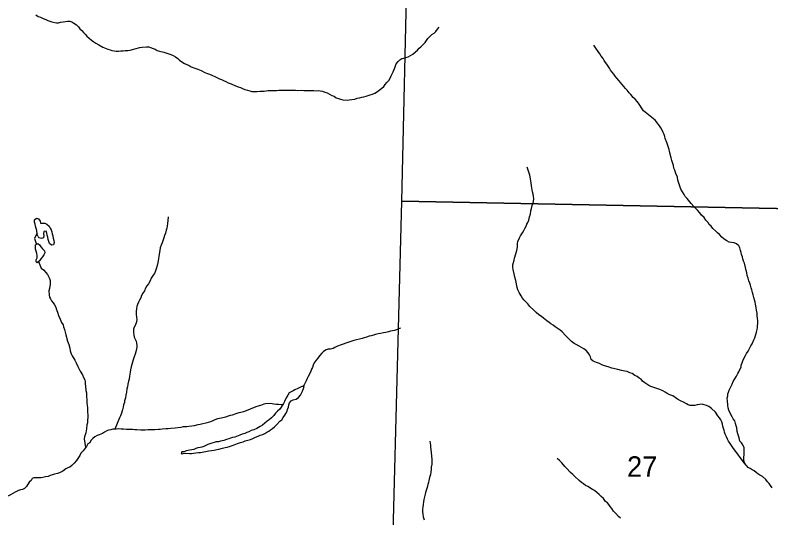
# Model space of a CAD drawing. Extents: x -10 to 158, y 8 to 33.
# Drawn here: x 41.577 to 43.128, y 18.239 to 19.269 of the extents above; entities that cross this region are included whole.
import ezdxf

# ---------------------------------------------------------------- set-up
doc = ezdxf.new("R2010")
doc.units = 0
for name, color, linetype in [('GM_X_Corporation', 7, 'Continuous'), ('GM_X_Minor_River', 7, 'Continuous'), ('GM_X_Section_Text', 7, 'Continuous')]:
    doc.layers.add(name, color=color, linetype=linetype)

msp = doc.modelspace()

# ---------------------------------------------------------------- linework, layer by layer
at = {"layer": 'GM_X_Corporation'}
for points in [[(42.3938, 19.9023), (43.4052, 19.8848), (43.3832, 18.8683), (42.3702, 18.8884)], [(42.3702, 18.8884), (43.3832, 18.8683), (43.3612, 17.8489), (42.3441, 17.8693)]]:
    msp.add_lwpolyline(points, close=True, dxfattribs=at)
at = {"layer": 'GM_X_Minor_River'}
for points in [[(41.6195, 19.2699), (41.6248, 19.2669), (41.6297, 19.2654), (41.6347, 19.2628), (41.64, 19.2602), (41.6446, 19.2584), (41.6484, 19.2569), (41.6529, 19.2554), (41.6586, 19.2543), (41.6624, 19.254), (41.6662, 19.254), (41.6707, 19.2548), (41.676, 19.2557), (41.6805, 19.2565), (41.685, 19.2569), (41.6892, 19.2569), (41.6937, 19.2554), (41.6979, 19.2532), (41.7029, 19.2499), (41.7071, 19.2457), (41.7101, 19.2416), (41.7143, 19.2379), (41.7174, 19.2341), (41.7208, 19.2303), (41.7247, 19.2262), (41.7292, 19.2221), (41.7342, 19.2184), (41.7388, 19.215), (41.7426, 19.212), (41.7487, 19.2083), (41.757, 19.2038), (41.7677, 19.1994), (41.7722, 19.1983), (41.776, 19.1968), (41.7805, 19.1961), (41.7847, 19.1957), (41.7896, 19.1958), (41.7942, 19.1962), (41.7991, 19.1963), (41.8032, 19.1967), (41.8085, 19.1971), (41.813, 19.1979), (41.8183, 19.1987), (41.8232, 19.2003), (41.833, 19.203), (41.8379, 19.2038), (41.8466, 19.2047), (41.8515, 19.2044), (41.8553, 19.2029), (41.8603, 19.201), (41.8645, 19.1996), (41.869, 19.1973), (41.8732, 19.1955), (41.8823, 19.1933), (41.8865, 19.1922), (41.8906, 19.1907), (41.8967, 19.1885), (41.9013, 19.187), (41.9062, 19.1837), (41.9108, 19.1803), (41.9146, 19.1773), (41.9192, 19.1736), (41.9249, 19.1706), (41.9298, 19.1684), (41.9344, 19.1662), (41.9385, 19.1635), (41.9458, 19.161), (41.9518, 19.1588), (41.959, 19.1558), (41.9663, 19.1521), (41.9701, 19.1506), (41.9757, 19.1488), (41.9811, 19.1462), (41.9868, 19.1439), (41.9909, 19.1417), (41.9966, 19.1391), (42.0004, 19.1373), (42.0046, 19.1354), (42.0092, 19.1336), (42.0145, 19.131)], [(42.0145, 19.131), (42.0202, 19.1287), (42.0293, 19.1243), (42.0346, 19.1225), (42.0395, 19.121), (42.0437, 19.1191), (42.0487, 19.1173), (42.054, 19.1154), (42.0585, 19.114), (42.0627, 19.1133), (42.0676, 19.1129), (42.0737, 19.113), (42.0797, 19.1134), (42.0846, 19.1139), (42.0884, 19.1139), (42.0963, 19.1147), (42.1054, 19.1148), (42.1092, 19.1152), (42.1133, 19.1153), (42.1179, 19.1157), (42.1398, 19.1159), (42.1436, 19.1156), (42.1485, 19.1156), (42.1523, 19.1157), (42.1564, 19.1153), (42.1655, 19.1154), (42.1693, 19.1151), (42.1791, 19.1152), (42.1844, 19.1148), (42.1897, 19.1149), (42.1946, 19.1146), (42.1992, 19.115), (42.2033, 19.1146), (42.2075, 19.1135), (42.2124, 19.1117), (42.2174, 19.1099), (42.2223, 19.1073), (42.2269, 19.105), (42.2314, 19.1032), (42.236, 19.1002), (42.2405, 19.0983), (42.2447, 19.0972), (42.2496, 19.0962), (42.2583, 19.0955), (42.2625, 19.0959), (42.2682, 19.0963), (42.2738, 19.0975), (42.2791, 19.0991), (42.284, 19.1003), (42.2882, 19.1015), (42.2927, 19.1023), (42.2972, 19.1034), (42.3055, 19.1058), (42.3104, 19.1077), (42.3149, 19.1097), (42.3206, 19.1128), (42.3243, 19.1158), (42.3292, 19.1197), (42.3333, 19.1235), (42.3363, 19.1273), (42.34, 19.1315), (42.3438, 19.1353), (42.3464, 19.1403), (42.3486, 19.1452), (42.3508, 19.1494), (42.3527, 19.1532), (42.3541, 19.157), (42.356, 19.1616), (42.3578, 19.1654), (42.3589, 19.1696), (42.3627, 19.1745), (42.3664, 19.178), (42.3702, 19.1803), (42.3743, 19.1815), (42.3788, 19.1827), (42.3837, 19.1842), (42.3886, 19.1865), (42.3931, 19.1892), (42.3984, 19.1942), (42.4029, 19.198), (42.4059, 19.2019), (42.4096, 19.2045), (42.4145, 19.2095), (42.4182, 19.2137), (42.4212, 19.2175), (42.4242, 19.2217), (42.4279, 19.2259), (42.4324, 19.2301), (42.4366, 19.2328), (42.4403, 19.2359), (42.4437, 19.2405), (42.447, 19.2447)], [(42.8662, 19.0736), (42.8558, 19.0889), (42.8531, 19.0927), (42.8489, 19.0972), (42.8451, 19.1009), (42.8405, 19.1065), (42.8367, 19.1103), (42.8325, 19.1156), (42.829, 19.1193), (42.8256, 19.1234), (42.8225, 19.1276), (42.8156, 19.1358), (42.8114, 19.1403), (42.8084, 19.1445), (42.8053, 19.1482), (42.8019, 19.1527), (42.7988, 19.1565), (42.7965, 19.161), (42.7938, 19.1648), (42.7911, 19.1689), (42.7881, 19.1727), (42.7857, 19.1764), (42.7834, 19.1806), (42.7792, 19.1855), (42.7769, 19.19), (42.7731, 19.1949), (42.77, 19.1994), (42.7673, 19.2035), (42.7643, 19.208)], [(42.943, 18.9128), (42.9406, 18.9192), (42.939, 18.9252), (42.937, 18.9316), (42.9358, 18.9373), (42.9326, 18.9452), (42.9302, 18.952), (42.9286, 18.9561), (42.9278, 18.9614), (42.9246, 18.9716), (42.923, 18.9768), (42.9217, 18.9818), (42.9209, 18.9855), (42.9197, 18.9897), (42.9189, 18.9938), (42.9177, 18.9984), (42.9161, 19.0021), (42.9141, 19.0085), (42.9109, 19.0168), (42.9097, 19.021), (42.9085, 19.0247), (42.9069, 19.0289), (42.9046, 19.0338), (42.9015, 19.0383), (42.8991, 19.0424), (42.8949, 19.048), (42.8899, 19.054), (42.8662, 19.0736)], [(42.6013, 18.7396), (42.5992, 18.7483), (42.598, 18.7524), (42.5983, 18.7577), (42.5994, 18.7627), (42.6012, 18.7672), (42.6018, 18.7714), (42.6043, 18.7802), (42.6065, 18.7874), (42.6075, 18.795), (42.6078, 18.8015), (42.6088, 18.8057), (42.6117, 18.8133), (42.6139, 18.8171), (42.618, 18.8233), (42.6206, 18.8279), (42.6227, 18.8324), (42.6253, 18.8367), (42.6271, 18.8409), (42.629, 18.8447), (42.6308, 18.8496), (42.6326, 18.8561), (42.6343, 18.8615), (42.6354, 18.8683), (42.6368, 18.8733), (42.6382, 18.8797), (42.6396, 18.8839), (42.6407, 18.8877), (42.6414, 18.8934), (42.6409, 18.898), (42.6401, 18.9029), (42.6389, 18.9074), (42.638, 18.9112), (42.6372, 18.9157), (42.6364, 18.9195), (42.6355, 18.9259), (42.6346, 18.9342), (42.633, 18.9418), (42.6318, 18.9459), (42.6302, 18.9497), (42.629, 18.9535), (42.6274, 18.9576)], [(43.0623, 18.4031), (43.0611, 18.4077), (43.0595, 18.4114), (43.0587, 18.416), (43.0578, 18.4239), (43.0566, 18.4281), (43.0553, 18.433), (43.0534, 18.4379), (43.0503, 18.442), (43.0483, 18.4465), (43.0432, 18.4555), (43.0413, 18.46), (43.0397, 18.4649), (43.0392, 18.4706), (43.0387, 18.4789), (43.0382, 18.4846), (43.0389, 18.4891), (43.0392, 18.4933), (43.0406, 18.4971), (43.0421, 18.5013), (43.0461, 18.509), (43.0483, 18.5136), (43.0505, 18.5185), (43.0571, 18.53), (43.0596, 18.535), (43.0618, 18.5388), (43.064, 18.5434), (43.0666, 18.548), (43.0665, 18.5522), (43.0683, 18.5568), (43.0709, 18.5629), (43.0756, 18.5721), (43.0775, 18.5759), (43.0808, 18.5812), (43.0837, 18.5866), (43.0863, 18.5916), (43.0892, 18.5962), (43.0929, 18.6038), (43.0947, 18.608), (43.0983, 18.6195), (43.0993, 18.6252), (43.1, 18.6293), (43.1003, 18.6331), (43.1006, 18.6377), (43.1005, 18.6434), (43.1001, 18.6483), (43.0992, 18.6532), (43.0991, 18.6589), (43.0983, 18.6649), (43.0974, 18.6706), (43.0962, 18.6774), (43.095, 18.6812), (43.0925, 18.691), (43.0913, 18.6963), (43.0897, 18.7008), (43.0885, 18.7065), (43.0869, 18.711), (43.0856, 18.7163), (43.0841, 18.72), (43.0825, 18.7249), (43.0812, 18.7306), (43.0792, 18.7359), (43.0784, 18.7415), (43.0768, 18.7464), (43.0756, 18.7521), (43.0731, 18.7612), (43.0716, 18.7653), (43.0703, 18.7698), (43.0691, 18.774), (43.0671, 18.7793), (43.0663, 18.783), (43.0655, 18.7872), (43.0639, 18.7925), (43.0616, 18.7966), (43.0569, 18.8011), (43.052, 18.8029), (43.0467, 18.8035), (43.0421, 18.8042), (43.0372, 18.8068), (43.0318, 18.8101), (43.0268, 18.8145), (43.0222, 18.8198), (43.018, 18.8231), (43.0145, 18.8268), (43.0083, 18.8324), (43.0048, 18.8373), (43.001, 18.8406), (42.9979, 18.8451), (42.9944, 18.8492), (42.9905, 18.8548), (42.9855, 18.8593), (42.9817, 18.8645), (42.977, 18.8701), (42.9732, 18.8739), (42.9697, 18.8776), (42.9639, 18.8832), (42.9558, 18.8937), (42.952, 18.8981), (42.95, 18.9019), (42.9465, 18.9075), (42.943, 18.9128)], [(41.6237, 18.8165), (41.6228, 18.8202), (41.6216, 18.8282), (41.6207, 18.8323), (41.6191, 18.8372), (41.6183, 18.841), (41.6171, 18.8455), (41.617, 18.8497), (41.6215, 18.8532), (41.6253, 18.8521), (41.6288, 18.8476), (41.6293, 18.8431), (41.638, 18.8432), (41.6425, 18.841), (41.6471, 18.8373), (41.6495, 18.8332), (41.6511, 18.8294), (41.6527, 18.8253), (41.6535, 18.8215), (41.6547, 18.817), (41.6555, 18.8125), (41.6567, 18.8079), (41.6576, 18.8034), (41.6561, 18.7988), (41.652, 18.798), (41.6481, 18.8013), (41.6462, 18.8059), (41.645, 18.8096), (41.6441, 18.8142), (41.6429, 18.8187), (41.6421, 18.8228), (41.6409, 18.8266), (41.636, 18.8262), (41.6353, 18.8216), (41.6365, 18.8178), (41.6355, 18.8133), (41.6313, 18.812), (41.6265, 18.813), (41.6237, 18.816)], [(41.8909, 18.856), (41.8906, 18.8488), (41.89, 18.8423), (41.8893, 18.8367), (41.8886, 18.8328), (41.8872, 18.8287), (41.8858, 18.8229), (41.8836, 18.8176), (41.8822, 18.813), (41.88, 18.8069), (41.8789, 18.8027), (41.8771, 18.7982), (41.875, 18.7924), (41.8743, 18.7882), (41.8732, 18.7833), (41.8722, 18.7757), (41.8716, 18.77), (41.8702, 18.7628), (41.8688, 18.7563), (41.8673, 18.7517), (41.8652, 18.7453), (41.863, 18.7403), (41.8604, 18.7364), (41.8567, 18.7303), (41.8542, 18.7253), (41.8509, 18.7192), (41.8475, 18.7146), (41.8446, 18.71), (41.8424, 18.7047), (41.8391, 18.6997), (41.8365, 18.6947), (41.8351, 18.6901), (41.8325, 18.6855), (41.8303, 18.6813), (41.8285, 18.6764), (41.8271, 18.6726), (41.826, 18.6684), (41.8254, 18.6623), (41.8255, 18.6566), (41.8263, 18.6502), (41.8268, 18.646), (41.8261, 18.6411), (41.8243, 18.635), (41.8214, 18.63), (41.8203, 18.6258), (41.8204, 18.6186), (41.8209, 18.6145), (41.8217, 18.6099), (41.8233, 18.6058), (41.8253, 18.6016), (41.8265, 18.5975), (41.827, 18.5926), (41.827, 18.5888), (41.8256, 18.5823), (41.8235, 18.5747), (41.8213, 18.5694), (41.8195, 18.5629), (41.8181, 18.5587), (41.8167, 18.5537), (41.8156, 18.5488), (41.8142, 18.5427), (41.8131, 18.5381), (41.8124, 18.5339), (41.8122, 18.5294), (41.8115, 18.5237), (41.8097, 18.5191), (41.8083, 18.5134), (41.8076, 18.5081), (41.8065, 18.5035), (41.8059, 18.4967), (41.8045, 18.491), (41.8038, 18.4853), (41.802, 18.4792), (41.8014, 18.4754), (41.7999, 18.4712), (41.7989, 18.4662), (41.7974, 18.4609), (41.7949, 18.4521), (41.7935, 18.4483), (41.7917, 18.4445), (41.782, 18.4211)], [(41.6223, 18.8234), (41.6173, 18.8118), (41.6209, 18.7998)], [(41.6223, 18.7622), (41.6204, 18.7637), (41.6207, 18.7683), (41.6222, 18.7721), (41.6225, 18.777), (41.622, 18.7808), (41.6208, 18.7857), (41.6188, 18.7898), (41.6188, 18.7944), (41.6194, 18.7989), (41.6236, 18.8013), (41.6274, 18.7991), (41.6301, 18.795), (41.6336, 18.7905), (41.6378, 18.7868), (41.6383, 18.7822), (41.6364, 18.7784), (41.6335, 18.7742), (41.6298, 18.7703), (41.6272, 18.7657), (41.6223, 18.7622)], [(41.6254, 18.7644), (41.6309, 18.751), (41.6355, 18.7473), (41.6401, 18.7421), (41.6439, 18.7383), (41.6459, 18.7338), (41.6475, 18.7297), (41.6491, 18.7259), (41.6495, 18.7218), (41.6492, 18.7176), (41.6485, 18.7138), (41.6475, 18.7092), (41.6468, 18.7047), (41.6469, 18.6963), (41.6481, 18.6918), (41.6497, 18.688), (41.6521, 18.6839), (41.6555, 18.6798), (41.6583, 18.6761), (41.6606, 18.6712), (41.6614, 18.6674), (41.6642, 18.6606), (41.6666, 18.6538), (41.6697, 18.6463), (41.6725, 18.6399), (41.6756, 18.635), (41.6768, 18.6309), (41.6784, 18.6256), (41.68, 18.62), (41.6813, 18.6143), (41.6825, 18.6098), (41.6833, 18.606), (41.6849, 18.6011), (41.6873, 18.5943), (41.6893, 18.5871), (41.6902, 18.5818), (41.6925, 18.5754), (41.6945, 18.5713), (41.6996, 18.5623), (41.7023, 18.5567), (41.7059, 18.5495), (41.7082, 18.5454), (41.7109, 18.5401), (41.7152, 18.5326), (41.7176, 18.527), (41.7203, 18.5225), (41.7208, 18.5183), (41.7208, 18.5138), (41.7217, 18.5092), (41.7226, 18.5005), (41.7234, 18.4956), (41.7239, 18.4899), (41.7241, 18.4793), (41.7246, 18.4748), (41.725, 18.4695), (41.7258, 18.4653), (41.7259, 18.4612), (41.7262, 18.4449), (41.7259, 18.4403), (41.7256, 18.4342), (41.7246, 18.4297), (41.724, 18.4217), (41.7233, 18.4179), (41.7222, 18.4137), (41.7193, 18.4053), (41.7186, 18.4015), (41.722, 18.3833)], [(43.0746, 18.3497), (43.0498, 18.3832), (43.0467, 18.3873), (43.0443, 18.3914), (43.0408, 18.3967), (43.0385, 18.4008), (43.0365, 18.4053), (43.0338, 18.411), (43.0322, 18.4147), (43.0314, 18.4189), (43.0306, 18.4227), (43.0293, 18.4272), (43.0285, 18.4313), (43.0269, 18.4359), (43.0246, 18.4404), (43.0222, 18.4441), (43.0188, 18.4482), (43.0141, 18.4557), (43.0056, 18.4632), (43.0003, 18.4672), (42.9957, 18.4694), (42.9907, 18.4712), (42.9866, 18.4723), (42.9813, 18.4718), (42.976, 18.471), (42.9718, 18.4698), (42.9662, 18.4693), (42.962, 18.4696), (42.9582, 18.4707), (42.9544, 18.4729), (42.9483, 18.4762), (42.9422, 18.4791), (42.936, 18.4828), (42.9314, 18.4861), (42.9265, 18.4894), (42.9204, 18.4916), (42.9147, 18.4945), (42.9108, 18.4967), (42.9059, 18.4993), (42.8998, 18.5026), (42.8857, 18.5073), (42.8811, 18.5087), (42.8769, 18.5105), (42.8693, 18.5157), (42.8643, 18.5194), (42.8616, 18.5232), (42.8574, 18.5257), (42.8535, 18.5287), (42.8486, 18.5313), (42.8432, 18.535), (42.8382, 18.5364), (42.8329, 18.539), (42.828, 18.54), (42.8211, 18.5414), (42.8139, 18.5436), (42.8101, 18.5442), (42.8048, 18.5457), (42.801, 18.546), (42.7941, 18.5485), (42.7865, 18.551), (42.7808, 18.5532), (42.7759, 18.5554), (42.7698, 18.5579), (42.7633, 18.5601), (42.7591, 18.5638), (42.7575, 18.5691), (42.7555, 18.5732), (42.7528, 18.5777), (42.7489, 18.5822), (42.7436, 18.5859), (42.7393, 18.5881), (42.7344, 18.591), (42.7283, 18.5947), (42.7241, 18.5966), (42.7187, 18.6006), (42.7148, 18.6051), (42.7064, 18.6133), (42.6991, 18.6208), (42.6952, 18.6241), (42.6849, 18.6311), (42.681, 18.6345), (42.6765, 18.6367), (42.6726, 18.6396), (42.668, 18.643), (42.6611, 18.6485), (42.6573, 18.6519), (42.6515, 18.6555), (42.6461, 18.6604), (42.6415, 18.6652), (42.6331, 18.6727), (42.6288, 18.6779), (42.625, 18.682), (42.6207, 18.6861), (42.618, 18.6898), (42.6153, 18.694), (42.611, 18.7011), (42.6083, 18.7067), (42.607, 18.7116), (42.6042, 18.7256), (42.6025, 18.7324), (42.6013, 18.7396)], [(42.3678, 18.6282), (42.3637, 18.6266), (42.3596, 18.6243), (42.3558, 18.6231), (42.3517, 18.6226), (42.3471, 18.6218), (42.343, 18.6206), (42.3377, 18.6193), (42.3328, 18.6185), (42.3268, 18.6173), (42.3222, 18.6164), (42.3166, 18.6152), (42.3121, 18.6136), (42.3079, 18.6124), (42.3038, 18.6115), (42.2981, 18.6099), (42.2936, 18.608), (42.2895, 18.6067), (42.2838, 18.6055), (42.2778, 18.6043), (42.2721, 18.603), (42.2661, 18.601), (42.2616, 18.5994), (42.2556, 18.5971), (42.25, 18.5954), (42.2458, 18.5938), (42.2383, 18.5914), (42.2334, 18.5887), (42.2297, 18.5867), (42.2244, 18.5851), (42.2195, 18.5847), (42.2153, 18.5838), (42.2101, 18.5803), (42.2064, 18.5765), (42.2016, 18.5711), (42.1982, 18.5665), (42.1945, 18.5622), (42.1908, 18.5569), (42.1886, 18.5523), (42.1872, 18.5477), (42.185, 18.5439), (42.1836, 18.5401), (42.181, 18.5336), (42.1781, 18.529), (42.1763, 18.5248), (42.1741, 18.5202), (42.1722, 18.516), (42.1704, 18.5122), (42.168, 18.5085)], [(41.9178, 18.3705), (41.9223, 18.3714), (41.9265, 18.3718), (41.9352, 18.3712), (41.939, 18.3713), (41.9435, 18.3721), (41.9481, 18.3726), (41.9533, 18.373), (41.9579, 18.3735), (41.9749, 18.3764), (41.9854, 18.3781), (41.9911, 18.3794), (41.9952, 18.3802), (42.0024, 18.3819), (42.008, 18.3835), (42.0122, 18.3839), (42.019, 18.3863), (42.0227, 18.3879), (42.0269, 18.3891), (42.0332, 18.3915), (42.0396, 18.3935), (42.0449, 18.3951), (42.049, 18.3975), (42.0547, 18.3987), (42.06, 18.3999), (42.0648, 18.4023), (42.0705, 18.4047), (42.0761, 18.4067), (42.0802, 18.409), (42.0851, 18.4102), (42.0893, 18.4122), (42.0938, 18.4149), (42.0975, 18.4169), (42.1012, 18.42), (42.105, 18.4227), (42.1095, 18.4262), (42.1139, 18.4304), (42.1202, 18.4374), (42.1244, 18.4405), (42.1269, 18.4451), (42.1306, 18.4497), (42.1328, 18.4535), (42.135, 18.4577), (42.1361, 18.4615), (42.1383, 18.4661), (42.139, 18.4711), (42.14, 18.4749), (42.1434, 18.4791), (42.1479, 18.4811), (42.1535, 18.4827), (42.1588, 18.4862), (42.1625, 18.4908), (42.165, 18.4946), (42.1669, 18.4992), (42.169, 18.5042), (42.1701, 18.5084), (42.1656, 18.5087), (42.1614, 18.5067), (42.1569, 18.5047), (42.1513, 18.5016), (42.1475, 18.4996), (42.1434, 18.4977), (42.1397, 18.4953), (42.1364, 18.4907), (42.1334, 18.4854), (42.1298, 18.4777), (42.1276, 18.4735), (42.1202, 18.4624), (42.1154, 18.4578), (42.1113, 18.4539), (42.1079, 18.4493), (42.1035, 18.4443), (42.0986, 18.44), (42.0945, 18.4373), (42.0897, 18.4334), (42.0844, 18.4295), (42.0799, 18.4268), (42.0732, 18.4225), (42.0672, 18.4198), (42.0612, 18.4181), (42.0567, 18.4158), (42.0529, 18.4142), (42.0484, 18.4122), (42.0428, 18.4106), (42.0379, 18.4086), (42.0315, 18.4062), (42.0277, 18.405), (42.0232, 18.4038), (42.0194, 18.4026), (42.0157, 18.401), (42.0112, 18.3998), (42.0055, 18.3982), (41.9987, 18.3962), (41.9942, 18.3954), (41.9897, 18.3949), (41.9855, 18.3937), (41.9806, 18.3921), (41.9765, 18.3909), (41.9727, 18.3897), (41.9682, 18.3873), (41.9645, 18.3857)], [(42.1263, 18.4716), (42.1227, 18.4711), (42.1174, 18.4714), (42.1128, 18.4714), (42.1083, 18.4724), (42.1045, 18.4727), (42.1007, 18.4734), (42.0912, 18.4733), (42.0875, 18.4724), (42.0803, 18.4696), (42.0728, 18.4672), (42.0645, 18.4641), (42.0544, 18.4597), (42.0461, 18.4565), (42.0405, 18.4553), (42.0363, 18.4545), (42.0299, 18.4525), (42.0228, 18.4501), (42.0183, 18.4489), (42.0141, 18.4476), (42.0085, 18.4456), (42.0032, 18.4444), (41.9964, 18.4432), (41.9923, 18.4423), (41.987, 18.4403), (41.9832, 18.4384), (41.978, 18.4364), (41.9731, 18.4348), (41.9682, 18.4336), (41.9625, 18.432), (41.9569, 18.4307), (41.952, 18.4299), (41.9445, 18.4278), (41.9396, 18.427), (41.9339, 18.4265), (41.9297, 18.4261), (41.9222, 18.4256), (41.9173, 18.4247), (41.9059, 18.4234), (41.8965, 18.4225), (41.8912, 18.422), (41.8863, 18.4219), (41.8791, 18.421), (41.875, 18.4202), (41.8712, 18.4201), (41.864, 18.4196), (41.8576, 18.4199), (41.85, 18.4197), (41.8439, 18.4193), (41.8352, 18.4191), (41.8273, 18.4197), (41.8228, 18.4196), (41.8182, 18.4203), (41.8057, 18.4201), (41.7993, 18.4208), (41.7947, 18.4211), (41.7894, 18.4217), (41.7845, 18.4213), (41.7777, 18.4208), (41.7736, 18.4199), (41.769, 18.4187), (41.7653, 18.4175), (41.7604, 18.4151), (41.7567, 18.4124), (41.7499, 18.4097), (41.7458, 18.4084), (41.7405, 18.4053), (41.7368, 18.4018), (41.7327, 18.3976), (41.7305, 18.3934), (41.7264, 18.3907), (41.7238, 18.3857), (41.7209, 18.3819), (41.7172, 18.3769), (41.7123, 18.3718), (41.7098, 18.3673), (41.7076, 18.363), (41.7035, 18.3569), (41.6983, 18.3515), (41.6935, 18.3469), (41.6894, 18.3434), (41.6852, 18.3418), (41.6811, 18.3395), (41.6751, 18.3348), (41.6684, 18.3313), (41.6639, 18.3301), (41.6582, 18.3288), (41.6537, 18.3272), (41.6495, 18.3264), (41.645, 18.3244), (41.6398, 18.3232), (41.6341, 18.3223), (41.6299, 18.3215), (41.6254, 18.3214), (41.6209, 18.3217), (41.6159, 18.3216), (41.6122, 18.3201), (41.61, 18.3162), (41.6063, 18.3124), (41.6004, 18.3039), (41.5963, 18.2997)], [(43.1299, 18.3012), (43.1268, 18.3057), (43.1241, 18.3095), (43.1206, 18.3132), (43.1175, 18.3177), (43.1106, 18.3244), (43.1052, 18.327), (43.101, 18.3299), (43.0972, 18.3325), (43.093, 18.3355), (43.0892, 18.3377), (43.0849, 18.3406), (43.0811, 18.3428), (43.0738, 18.3507), (43.073, 18.3544), (43.0718, 18.359), (43.0721, 18.3643), (43.0724, 18.3681), (43.073, 18.3734), (43.0729, 18.3783), (43.0725, 18.3825), (43.0697, 18.3892), (43.067, 18.393), (43.0639, 18.3967), (43.0623, 18.4031)], [(42.4282, 18.3965), (42.4287, 18.3927), (42.4291, 18.3882), (42.4296, 18.3844), (42.43, 18.3791), (42.4314, 18.3663), (42.4323, 18.3587), (42.4324, 18.3538), (42.4321, 18.3492), (42.431, 18.3431), (42.4307, 18.3382), (42.4301, 18.3336), (42.4294, 18.3283), (42.4276, 18.3218), (42.4258, 18.3157), (42.4251, 18.3119), (42.4241, 18.3077), (42.4227, 18.3017), (42.4194, 18.2914), (42.4184, 18.2876), (42.4173, 18.2826), (42.4159, 18.2769), (42.4135, 18.2621), (42.4128, 18.2564), (42.4129, 18.2518), (42.4134, 18.2469), (42.4142, 18.2412), (42.4162, 18.2352)], [(41.9645, 18.3857), (41.9603, 18.3845), (41.9566, 18.3833), (41.9524, 18.3825), (41.9483, 18.3813), (41.9442, 18.3797), (41.94, 18.3789), (41.9355, 18.378), (41.9279, 18.3764), (41.9238, 18.3748), (41.9196, 18.3743), (41.9178, 18.3705)], [(42.7921, 18.2702), (42.7883, 18.2732), (42.7844, 18.2788), (42.7794, 18.2833), (42.7756, 18.2874), (42.7706, 18.2915), (42.766, 18.2956), (42.7618, 18.2978), (42.7522, 18.3037), (42.7476, 18.3058), (42.743, 18.3092), (42.7392, 18.3121), (42.7346, 18.3159), (42.7257, 18.3244), (42.7215, 18.3281), (42.7165, 18.3326), (42.7084, 18.3412), (42.7046, 18.3449), (42.6984, 18.3524), (42.6942, 18.3568), (42.6895, 18.3613)], [(41.5963, 18.2997), (41.5925, 18.2973), (41.5884, 18.2965), (41.5839, 18.2953), (41.5771, 18.2918), (41.5681, 18.2863), (41.564, 18.2847), (41.558, 18.2835), (41.5496, 18.2826), (41.5459, 18.2814), (41.5418, 18.2794), (41.538, 18.2752), (41.5355, 18.271), (41.531, 18.2682), (41.5268, 18.2685), (41.5226, 18.2696), (41.5189, 18.2669), (41.5163, 18.263), (41.5107, 18.2599), (41.4895, 18.2605)], [(42.8188, 18.2389), (42.815, 18.2422), (42.8095, 18.2486), (42.8049, 18.253), (42.8011, 18.2583), (42.7979, 18.2628), (42.7952, 18.2665), (42.7921, 18.2702)]]:
    msp.add_lwpolyline(points, dxfattribs=at)

# ---------------------------------------------------------------- texts
at = {"layer": 'GM_X_Section_Text'}
msp.add_text('27', height=0.04186, rotation=0, dxfattribs=at).set_placement((42.8324, 18.3236))

doc.saveas('drawing.dxf')
